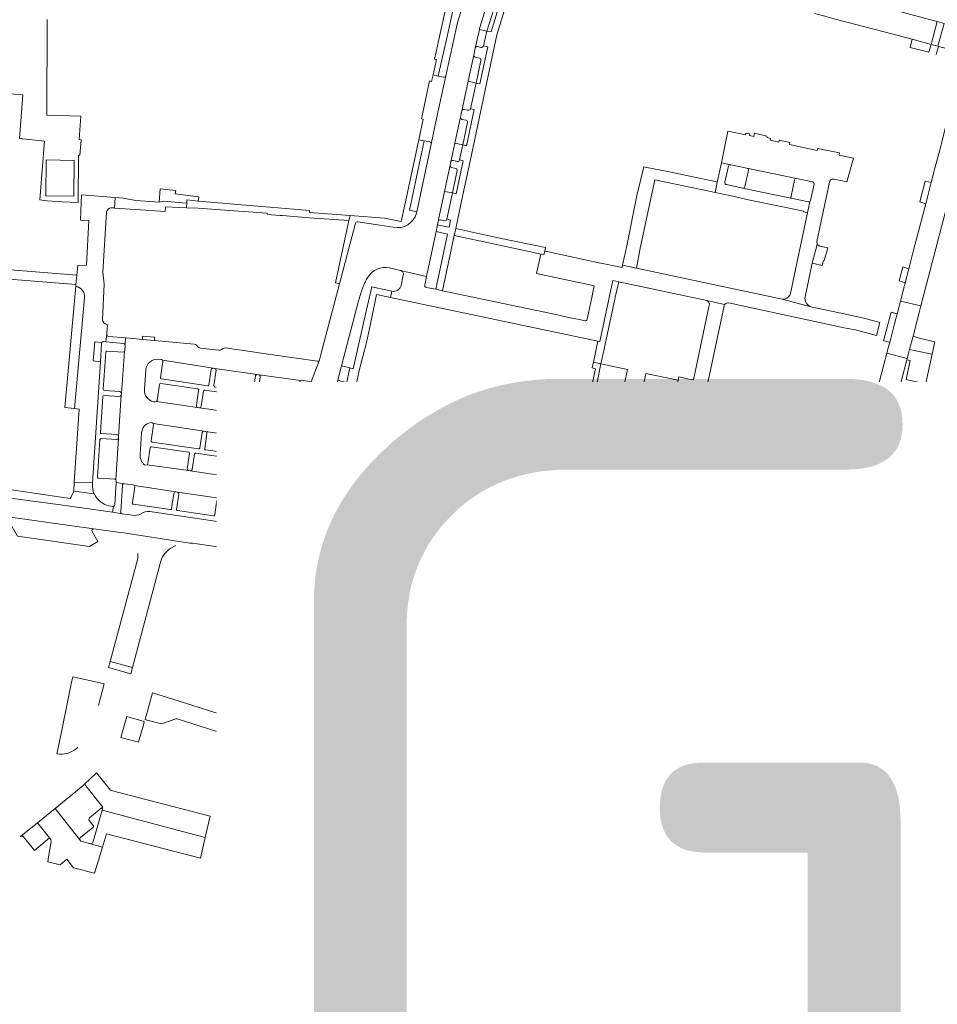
# Model space of a CAD drawing. Header units: metres. Extents: x 166325 to 190320, y 381923 to 404576.
# Tile 758 of 1056: x 175548 to 175789, y 396398 to 396657. Entities that reach past the tile are written whole.
import ezdxf

# ---------------------------------------------------------------- set-up
doc = ezdxf.new("R2010")
doc.units = ezdxf.units.M
for name, color, linetype, lineweight in [('B-WE-VH-VERHARDING_BETONSTRAATSTEEN-GV', 8, 'Continuous', 18), ('B-WE-VH-VERHARDING_STRAATBAKSTEEN-GV', 8, 'Continuous', 18), ('X-XX-AL-TEKENBLAD-T50', 4, 'Continuous', 50)]:
    doc.layers.add(name, color=color, linetype=linetype, lineweight=lineweight)
doc.styles.add('NLCS-ISO-M500-T50', font='NLCS-ISO.ttf', dxfattribs={"height": 2.5})

msp = doc.modelspace()

# ---------------------------------------------------------------- linework, layer by layer
at = {"layer": 'B-WE-VH-VERHARDING_BETONSTRAATSTEEN-GV', "flags": 128}
for points in [[(175542.429, 396663.938), (175542.958, 396656.858), (175542.046, 396640.64), (175538.797, 396640.891), (175534.492, 396641.223), (175534.156, 396638.327), (175534.247, 396638.375), (175549.162, 396637.218), (175548.283, 396625.767), (175554.896, 396625.112), (175553.617, 396609.63), (175555.57, 396609.383), (175559.524, 396609.159), (175563.733, 396608.924), (175563.793, 396621.396), (175564.196, 396621.364), (175564.516, 396625.425), (175564.019, 396625.47), (175564.437, 396631.672), (175555.511, 396631.935), (175555.607, 396657.024)], [(175757.202, 396658.601), (175759.879, 396657.9), (175762.998, 396657.077), (175775.509, 396653.779), (175782.865, 396651.845), (175787.798, 396650.513), (175789.398, 396656.509), (175786.11, 396657.363), (175778.857, 396659.302), (175764.399, 396663.115), (175762.348, 396663.73)], [(175567.454, 396534.975), (175567.472, 396535.249), (175562.71, 396535.477), (175562.552, 396533.13), (175567.941, 396532.369)], [(175569.035, 396476.747), (175570.574, 396482.498), (175570.305, 396482.565), (175562.292, 396484.282), (175561.893, 396482.425), (175561.369, 396479.868), (175559.041, 396468.512), (175558.135, 396464.094)], [(175563.228, 396465.39), (175563.658, 396465.778)]]:
    msp.add_lwpolyline(points, dxfattribs=at)
for points in [[(175787.798, 396650.513), (175789.624, 396650.014), (175791.254, 396656.026), (175789.398, 396656.509)], [(175562.569, 396610.598), (175555.183, 396610.69), (175555.3, 396620.126), (175562.687, 396620.034)], [(175569.861, 396571.993), (175569.872, 396572.067), (175569.894, 396572.137), (175568.139, 396572.317), (175567.687, 396567.311), (175569.544, 396567.122)], [(175638.557, 396456.975), (175636.693, 396461.034), (175636.242, 396460.714), (175633.426, 396459.695), (175632.746, 396456.134), (175637.115, 396454.58)], [(175781.396, 396407.18), (175781.966, 396410.759), (175779.022, 396411.263), (175778.895, 396409.166), (175778.462, 396407.679)]]:
    msp.add_lwpolyline(points, close=True, dxfattribs=at)
at = {"layer": 'B-WE-VH-VERHARDING_BETONSTRAATSTEEN-GV'}
for points in [[(175567.941, 396532.369, -0.1224366), (175567.454, 396534.975)], [(175558.135, 396464.094, 0.2223101), (175563.228, 396465.39)]]:
    msp.add_lwpolyline(points, format="xyb", dxfattribs=at)
at = {"layer": 'B-WE-VH-VERHARDING_STRAATBAKSTEEN-GV', "flags": 128}
for points in [[(175675.478, 396683.101), (175669.603, 396676.817), (175669.471, 396676.096), (175663.365, 396656.282), (175662.21, 396651.004), (175660.287, 396642.222), (175657.902, 396631.004), (175656.48, 396624.318), (175652.716, 396606.532), (175652.636, 396606.157)], [(175645.417, 396591.769), (175648.404, 396591.117), (175655.246, 396589.533), (175657.748, 396601.298), (175658.122, 396603.074), (175658.319, 396604.018), (175660.004, 396611.884), (175661.446, 396618.745), (175661.648, 396619.643), (175662.675, 396624.511), (175664.068, 396631.004), (175664.147, 396631.374), (175664.488, 396633.04), (175666.214, 396640.833), (175667.673, 396647.687), (175668.061, 396649.559), (175669.142, 396654.456), (175669.187, 396654.66), (175674.473, 396671.84), (175675.063, 396673.358), (175676.323, 396675.075)], [(175675.772, 396665.372), (175672.199, 396653.801), (175671.095, 396654.025), (175670.227, 396650.093), (175671.323, 396649.841), (175669.238, 396640.139), (175668.268, 396640.349), (175666.78, 396633.607), (175667.754, 396633.394), (175665.716, 396623.839), (175664.746, 396624.07), (175663.916, 396620.156), (175664.881, 396619.937), (175663.048, 396611.26), (175662.048, 396611.46), (175660.602, 396604.554), (175661.564, 396604.352), (175661.171, 396602.435), (175658.122, 396603.074), (175657.748, 396601.298), (175660.784, 396600.638), (175657.649, 396586.138), (175659.412, 396585.767), (175662.541, 396600.256), (175662.947, 396602.139), (175663.387, 396604.24), (175664.1, 396607.599), (175664.812, 396610.959), (175666.676, 396619.783), (175673.734, 396653.044), (175680.15, 396673.809)], [(175674.473, 396671.84), (175669.187, 396654.66), (175669.142, 396654.456), (175671.095, 396654.025), (175674.762, 396665.628)], [(175669.142, 396654.456), (175668.061, 396649.559)], [(175670.227, 396650.093), (175671.095, 396654.025), (175669.142, 396654.456)], [(175668.656, 396649.911), (175669.614, 396649.71)], [(175807.242, 396643.531), (175807.783, 396645.403), (175796.938, 396648.11), (175789.712, 396649.994), (175789.14, 396647.89)], [(175667.673, 396647.687), (175666.214, 396640.833), (175668.268, 396640.349), (175669.54, 396646.287)], [(175669.144, 396646.889), (175668.041, 396647.126)], [(175659.727, 396641.881), (175658.296, 396642.199), (175656.957, 396642.497), (175656.576, 396640.775), (175656.062, 396640.891), (175653.936, 396630.976), (175654.362, 396630.881), (175653.196, 396625.453), (175654.634, 396625.177), (175656.112, 396624.872)], [(175656.48, 396624.318), (175657.902, 396631.004), (175660.287, 396642.222)], [(175668.268, 396640.349), (175666.214, 396640.833), (175664.488, 396633.04)], [(175666.78, 396633.607), (175668.268, 396640.349)], [(175665.62, 396630.562), (175664.529, 396630.801), (175664.22, 396631.004), (175664.147, 396631.374), (175664.068, 396631.004), (175662.675, 396624.511), (175664.746, 396624.07), (175665.998, 396629.96)], [(175665.083, 396633.425), (175665.979, 396633.233), (175666.184, 396633.189)], [(175762.301, 396615.099), (175765.671, 396614.427), (175767.43, 396620.593), (175763.639, 396621.396), (175763.761, 396621.97), (175758.041, 396623.182), (175757.921, 396622.62), (175750.604, 396624.171), (175750.723, 396624.733), (175747.936, 396625.324), (175747.831, 396624.83), (175745.529, 396625.318), (175745.634, 396625.812), (175744.734, 396626.003), (175744.66, 396626.399), (175741.449, 396627.139), (175741.252, 396626.284), (175740.058, 396626.559), (175740.156, 396626.983), (175739.123, 396627.203), (175739.026, 396626.727), (175734.396, 396627.67), (175732.714, 396619.412), (175735.153, 396618.898), (175739.415, 396617.999), (175752.491, 396615.244), (175756.67, 396614.365)], [(175652.636, 396606.157), (175652.716, 396606.532), (175650.735, 396606.977), (175654.634, 396625.177), (175653.196, 396625.453), (175649.516, 396608.321), (175648.576, 396603.925), (175644.179, 396604.863)], [(175664.746, 396624.07), (175662.675, 396624.511), (175661.648, 396619.643)], [(175663.916, 396620.156), (175664.746, 396624.07)], [(175661.446, 396618.745), (175660.004, 396611.884), (175662.048, 396611.46), (175663.299, 396617.335)], [(175662.226, 396620.022), (175663.323, 396619.773)], [(175735.153, 396618.898), (175732.714, 396619.412), (175731.612, 396614.276), (175731.115, 396611.566), (175734.89, 396610.771), (175740.162, 396609.6), (175748.836, 396607.775), (175754.315, 396606.637), (175754.283, 396606.483), (175755.344, 396606.273), (175755.925, 396609.16), (175755.579, 396609.094), (175751.383, 396609.983), (175738.299, 396612.747)], [(175733.641, 396614.256), (175734.568, 396618.514)], [(175662.923, 396617.923), (175661.833, 396618.157)], [(175739.805, 396617.394), (175738.895, 396613.16)], [(175752.491, 396615.244), (175739.415, 396617.999)], [(175738.299, 396612.747), (175734.055, 396613.651)], [(175751.008, 396610.584), (175751.896, 396614.85)], [(175757.056, 396613.767), (175756.158, 396609.503), (175755.925, 396609.16), (175755.344, 396606.273), (175751.564, 396588.417), (175751.561, 396588.404)], [(175754.703, 396584.184), (175756.553, 396592.991), (175757.904, 396597.936), (175757.764, 396598.682), (175761.122, 396614.335)], [(175572.363, 396607.57), (175573.296, 396607.581), (175573.433, 396610.26), (175564.622, 396610.992), (175564.546, 396608.879), (175564.292, 396604.341), (175566.522, 396604.189), (175565.864, 396592.47), (175563.64, 396592.423), (175563.617, 396592.419), (175563.372, 396589.819), (175563.147, 396587.374), (175563.111, 396586.983)], [(175662.048, 396611.46), (175660.004, 396611.884), (175658.319, 396604.018)], [(175660.602, 396604.554), (175662.048, 396611.46)], [(175738.299, 396612.747), (175751.383, 396609.983)], [(175570.069, 396578.249), (175570.571, 396587.461), (175570.219, 396590.65), (175571.201, 396606.429)], [(175644.179, 396604.863), (175635.153, 396605.552), (175634.864, 396604.249), (175631.317, 396587.827), (175632.371, 396587.548), (175636.614, 396603.493)], [(175636.614, 396603.493), (175632.371, 396587.548), (175629.906, 396578.284), (175627.506, 396568.997), (175627.147, 396567.61), (175627.001, 396567.345), (175624.9, 396561.817), (175622.262, 396550.915), (175620.903, 396545.387), (175618.321, 396534.523), (175616.127, 396528.64), (175622.703, 396527.394), (175622.968, 396528.737), (175623.497, 396530.564), (175631.925, 396562.29), (175632.917, 396566), (175637.395, 396583.08)], [(175646.505, 396602.453), (175637.206, 396603.857)], [(175658.916, 396604.406), (175660.028, 396604.165)], [(175748.677, 396583.584), (175710.41, 396591.727), (175706.763, 396592.499), (175706.623, 396591.847), (175700.638, 396593.13), (175697.334, 396593.838), (175692.861, 396594.797), (175686.477, 396596.165), (175686.304, 396596.202), (175686.094, 396595.206), (175685.239, 396595.386), (175684.745, 396593.048), (175684.155, 396590.253), (175694.835, 396587.997), (175697.365, 396587.463), (175699.32, 396587.05), (175698.77, 396584.444), (175697.796, 396579.834), (175697.463, 396578.255)], [(175654.76, 396587.246), (175655.246, 396589.533), (175648.404, 396591.117)], [(175649.132, 396589.892), (175648.557, 396587.169)], [(175637.395, 396583.08), (175638.264, 396585.91), (175638.583, 396586.838), (175638.767, 396587.273), (175638.965, 396587.742)], [(175646.16, 396585.663), (175645.815, 396584.019), (175700.267, 396572.521), (175700.819, 396572.42), (175704.16, 396588.462), (175705.77, 396588.1), (175728.867, 396583.189), (175733.564, 396582.124), (175733.605, 396582.189), (175733.628, 396582.22), (175733.652, 396582.25)], [(175751.561, 396588.404), (175750.851, 396585.06)], [(175563.111, 396586.983), (175560.181, 396555.108), (175562.75, 396554.798)], [(175696.869, 396577.865), (175695.442, 396578.168), (175692.67, 396578.756), (175691.378, 396579.03), (175689.623, 396579.41), (175659.412, 396585.767), (175657.649, 396586.138), (175655.156, 396586.656)], [(175565.42, 396583.923), (175562.75, 396554.798), (175563.997, 396554.648), (175563.307, 396544.372), (175562.71, 396535.477), (175567.472, 396535.249), (175569.544, 396567.122), (175567.687, 396567.311), (175568.139, 396572.317), (175569.894, 396572.137)], [(175562.75, 396554.798), (175565.42, 396583.923)], [(175698.803, 396565.466), (175699.601, 396565.269), (175697.381, 396554.661), (175703.271, 396553.411), (175708.147, 396552.376), (175715.981, 396550.729), (175720.866, 396549.698), (175726.347, 396548.541), (175729.067, 396561.254), (175733.447, 396581.799), (175733.564, 396582.124), (175728.867, 396583.189)], [(175734.62, 396582.579), (175764.949, 396576.003), (175765.931, 396575.822), (175767.909, 396575.517), (175773.477, 396574.024), (175774.368, 396577.438), (175770.115, 396578.539), (175762.044, 396580.328), (175756.538, 396581.492), (175756.257, 396581.567), (175748.677, 396583.584)], [(175749.441, 396583.614), (175748.677, 396583.584), (175756.257, 396581.567)], [(175729.511, 396581.854), (175729.453, 396581.577), (175725.402, 396562.316), (175724.279, 396562.558), (175721.55, 396563.142), (175721.355, 396562.263), (175720.309, 396557.357), (175711.901, 396559.149), (175707.022, 396560.189), (175700.036, 396561.678), (175701.076, 396566.555), (175699.119, 396566.968), (175699.063, 396566.699), (175698.803, 396565.466)], [(175570.971, 396572.356), (175571.232, 396574.338), (175571.264, 396574.711), (175571.413, 396576.627), (175571.316, 396576.638), (175571.337, 396576.931)], [(175571.229, 396574.252), (175571.232, 396574.338), (175570.971, 396572.356), (175575.617, 396571.934)], [(175570.35, 396572.412), (175570.971, 396572.356)], [(175576.144, 396573.386), (175571.692, 396573.78)], [(175594.231, 396571.753), (175583.75, 396572.714), (175580.582, 396572.994), (175577.224, 396573.291), (175576.144, 396573.386), (175576.067, 396571.53), (175576.061, 396571.395), (175575.985, 396570.096), (175575.868, 396569.771), (175575.059, 396558.778), (175575.02, 396558.358), (175574.3, 396547.476), (175574.276, 396547.06), (175573.642, 396536.1), (175573.737, 396535.762), (175573.711, 396535.357), (175575.873, 396535.063), (175578.211, 396534.745), (175578.516, 396534.566), (175589.408, 396532.89), (175589.789, 396532.848), (175600.699, 396531.217), (175601.146, 396531.141), (175611.993, 396529.651), (175612.329, 396529.716), (175615.687, 396529.224)], [(175576.067, 396571.53), (175576.144, 396573.386)], [(175570.957, 396569.639), (175570.307, 396559.841)], [(175575.868, 396569.771), (175575.545, 396569.649), (175571.272, 396569.916)], [(175575.059, 396558.778), (175575.868, 396569.771)], [(175595.145, 396571.047), (175594.785, 396571.461)], [(175600.662, 396570.114), (175600.598, 396570.122), (175595.838, 396570.717), (175595.701, 396570.731)], [(175601.774, 396570.566), (175601.407, 396570.291)], [(175626.557, 396567.214), (175614.864, 396568.908), (175602.364, 396570.719)], [(175584.711, 396567.747), (175585.568, 396567.668), (175585.85, 396567.488), (175599.194, 396565.431), (175599.647, 396565.354), (175610.789, 396563.733), (175611.242, 396563.656), (175622.089, 396562.167), (175622.423, 396562.254), (175624.9, 396561.817), (175627.001, 396567.345)], [(175599.194, 396565.431), (175585.85, 396567.488), (175585.947, 396567.168), (175585.307, 396562.913)], [(175581.134, 396559.796), (175581.477, 396564.974)], [(175598.086, 396561.079), (175598.675, 396565.063)], [(175599.969, 396564.866), (175599.38, 396560.881)], [(175610.789, 396563.733), (175599.647, 396565.354)], [(175595.132, 396559.952), (175585.408, 396561.394)], [(175585.579, 396562.582), (175597.75, 396560.791)], [(175609.688, 396559.38), (175610.277, 396563.364)], [(175611.571, 396563.167), (175610.982, 396559.182)], [(175621.915, 396561.869), (175622.089, 396562.167), (175611.242, 396563.656)], [(175621.316, 396557.613), (175621.915, 396561.869)], [(175570.607, 396559.519), (175574.65, 396559.248)], [(175585.053, 396561.145), (175584.437, 396556.922), (175584.263, 396556.623), (175595.105, 396555.105)], [(175594.779, 396555.594), (175595.368, 396559.579)], [(175596.662, 396559.381), (175596.073, 396555.397)], [(175606.735, 396558.22), (175596.998, 396559.669)], [(175599.644, 396560.508), (175609.352, 396559.092)], [(175611.25, 396558.82), (175620.978, 396557.376)], [(175570.186, 396557.939), (175569.567, 396548.543)], [(175574.556, 396557.935), (175570.505, 396558.228)], [(175574.3, 396547.476), (175575.02, 396558.358)], [(175607.184, 396553.303), (175606.729, 396553.381), (175595.554, 396555.029), (175595.105, 396555.105), (175584.263, 396556.623), (175583.925, 396556.547), (175583.521, 396556.608)], [(175606.409, 396553.868), (175606.998, 396557.853)], [(175608.292, 396557.655), (175607.703, 396553.671)], [(175620.82, 396556.14), (175608.628, 396557.943)], [(175595.554, 396555.029), (175606.729, 396553.381)], [(175607.184, 396553.303), (175620.498, 396551.279), (175620.412, 396551.625), (175621.057, 396555.794)], [(175582.747, 396551.144), (175583.142, 396551.068), (175583.45, 396550.888), (175596.788, 396548.846), (175597.203, 396548.774), (175608.387, 396547.154), (175608.866, 396547.073), (175619.244, 396545.576), (175619.58, 396545.668), (175620.903, 396545.387), (175622.262, 396550.915), (175620.805, 396551.098), (175620.498, 396551.279), (175607.184, 396553.303)], [(175596.788, 396548.846), (175583.45, 396550.888), (175583.536, 396550.542), (175582.91, 396546.344)], [(175595.68, 396544.494), (175596.269, 396548.478)], [(175608.387, 396547.154), (175597.203, 396548.774)], [(175569.442, 396546.654), (175568.802, 396536.822)], [(175569.08, 396536.506), (175573.321, 396536.242), (175573.642, 396536.1), (175574.276, 396547.06)], [(175573.808, 396546.654), (175569.751, 396546.926)], [(175569.781, 396548.275), (175573.899, 396547.95)], [(175580.027, 396542.791), (175580.394, 396548.394)], [(175583.138, 396545.998), (175595.344, 396544.206)], [(175597.562, 396548.277), (175596.974, 396544.296)], [(175607.306, 396542.798), (175607.895, 396546.782)], [(175609.189, 396546.585), (175608.6, 396542.6)], [(175619.074, 396545.272), (175619.244, 396545.576), (175608.866, 396547.073)], [(175582.636, 396544.533), (175582.024, 396540.33), (175581.859, 396540.027), (175592.699, 396538.502)], [(175592.699, 396543.363), (175582.977, 396544.787)], [(175597.24, 396543.914), (175606.97, 396542.51)], [(175618.467, 396541.087), (175619.074, 396545.272)], [(175592.373, 396538.991), (175592.962, 396542.976)], [(175594.256, 396542.778), (175593.667, 396538.794)], [(175604.287, 396541.655), (175594.592, 396543.066)], [(175603.976, 396537.284), (175604.565, 396541.269)], [(175605.859, 396541.071), (175605.27, 396537.087)], [(175615.897, 396539.935), (175606.195, 396541.359)], [(175608.824, 396542.202), (175618.137, 396540.833)], [(175616.127, 396528.64), (175618.321, 396534.523), (175615.918, 396534.856), (175615.604, 396535.016), (175604.751, 396536.719), (175604.297, 396536.796), (175593.148, 396538.426), (175592.699, 396538.502), (175581.859, 396540.027), (175581.522, 396539.951), (175581.113, 396540.02)], [(175593.148, 396538.426), (175604.297, 396536.796)], [(175604.751, 396536.719), (175615.604, 396535.016), (175615.521, 396535.358), (175616.158, 396539.595)], [(175577.939, 396526.756), (175575.269, 396527.162), (175572.748, 396527.567), (175559.667, 396529.431), (175514.57, 396535.452)], [(175514.57, 396535.452), (175559.667, 396529.431), (175572.748, 396527.567), (175572.988, 396529.104), (175571.777, 396529.281)], [(175567.941, 396532.369), (175562.552, 396533.13), (175561.843, 396531.614), (175561.653, 396531.208), (175540.273, 396534.301), (175535.445, 396534.957), (175532.139, 396535.407)], [(175575.873, 396535.063), (175573.711, 396535.357), (175573.344, 396529.6)], [(175574.886, 396527.714), (175575.354, 396534.621)], [(175589.408, 396532.89), (175578.516, 396534.566), (175578.599, 396534.222), (175577.995, 396530.022)], [(175588.248, 396528.502), (175588.847, 396532.519)], [(175590.169, 396532.312), (175589.545, 396528.301)], [(175600.699, 396531.217), (175589.789, 396532.848)], [(175599.591, 396526.865), (175600.18, 396530.849)], [(175601.474, 396530.652), (175600.885, 396526.667)], [(175611.825, 396529.354), (175611.993, 396529.651), (175601.146, 396531.141)], [(175572.988, 396529.104), (175572.748, 396527.567), (175575.269, 396527.162)], [(175578.225, 396529.687), (175587.908, 396528.253)], [(175609.152, 396523.829), (175582.563, 396527.748)], [(175589.806, 396527.969), (175599.255, 396526.577)], [(175611.204, 396525.14), (175611.825, 396529.354)], [(175622.703, 396527.394), (175616.127, 396528.64)], [(175544.74, 396526.457), (175561.477, 396524.06), (175567.801, 396523.23), (175572.953, 396522.52), (175573.498, 396522.445), (175574.166, 396522.353), (175575.676, 396522.121), (175593.099, 396519.465), (175593.772, 396519.386), (175602.156, 396518.161), (175608.079, 396517.295), (175634.282, 396513.02), (175634.665, 396512.962), (175635.447, 396517.799), (175628.59, 396518.907)], [(175567.801, 396523.23), (175561.477, 396524.06), (175544.74, 396526.457), (175545.635, 396524.914), (175547.776, 396521.228), (175566.707, 396518.565), (175568.906, 396519.9), (175567.401, 396522.486)], [(175601.118, 396526.321), (175610.827, 396524.888)], [(175793.02, 396521.048), (175782.054, 396523.551), (175780.095, 396523.977), (175778.367, 396524.388), (175777.402, 396519.989), (175779.344, 396519.549), (175821.689, 396509.948)], [(175592.811, 396519.482), (175593.099, 396519.465), (175575.676, 396522.121), (175574.166, 396522.353), (175574.222, 396522.342)], [(175587.923, 396518.061), (175589.359, 396518.851)], [(175579.366, 396516.737), (175579.375, 396515.39), (175572.131, 396488.319), (175577.979, 396486.759), (175585.27, 396514.091)], [(175638.249, 396472.7), (175639.772, 396478.69), (175646.895, 396506.707), (175647.105, 396507.725), (175642.681, 396508.535), (175642.571, 396507.998), (175633.117, 396470.827), (175633.516, 396469.599), (175633.666, 396469.136)], [(175759.48, 396483.099), (175761.227, 396489.819), (175763.281, 396497.705), (175763.466, 396498.416), (175758.169, 396499.961), (175758.166, 396499.165), (175758.123, 396499.031)], [(175718.988, 396495.176), (175714.833, 396496.167), (175715.154, 396494.956), (175714.19, 396490.236), (175712.473, 396482.373), (175711.538, 396478.191), (175709.198, 396467.989), (175712.824, 396467.201), (175714.238, 396473.835), (175714.309, 396474.169), (175713.894, 396474.261), (175715.707, 396482.407), (175717.694, 396492.871)], [(175717.694, 396492.871), (175717.998, 396494.471)], [(175748.795, 396493.539), (175747.355, 396493.858), (175746.04, 396494.15), (175744.942, 396489.38), (175746.181, 396489.104), (175748.468, 396488.593), (175748.853, 396488.507)], [(175754.395, 396463.531), (175755.757, 396468.776), (175756.023, 396469.8), (175756.224, 396470.575), (175759.48, 396483.099)], [(175608.558, 396470.866), (175608.911, 396471.985), (175605.663, 396473.008), (175591.647, 396477.426), (175583.236, 396480.076), (175581.357, 396473.067), (175581.877, 396472.904), (175585.612, 396471.938), (175589.336, 396473.289), (175589.7, 396473.252), (175602.057, 396469.299)], [(175639.546, 396470.131), (175638.389, 396471.943)], [(175633.669, 396468.364), (175633.213, 396466.929), (175631.088, 396465.012), (175618.819, 396468.892), (175617.934, 396469.172), (175616.183, 396469.726), (175615.508, 396467.625), (175609.015, 396469.687)], [(175633.426, 396459.695), (175636.242, 396460.714), (175636.693, 396461.034), (175636.818, 396461.25), (175639.546, 396470.131)], [(175603.492, 396466.197), (175603.335, 396465.615), (175610.469, 396463.34), (175612.413, 396462.719), (175615.227, 396461.822), (175615.508, 396462.658)], [(175618.639, 396464.077), (175632.655, 396459.669)], [(175572.366, 396454.461), (175572.188, 396454.516), (175568.494, 396459.107), (175566.868, 396457.45), (175565.387, 396456.061), (175570.171, 396450.08), (175569.791, 396449.771)], [(175565.387, 396456.061), (175565.002, 396455.701), (175561.507, 396452.837), (175557.662, 396449.704), (175564.188, 396441.428)], [(175566.699, 396447.256), (175569.791, 396449.771), (175570.171, 396450.08), (175565.387, 396456.061)], [(175753.993, 396455.491), (175748.601, 396454.51), (175748.623, 396454.31), (175748.756, 396453.309)], [(175748.601, 396454.51), (175753.993, 396455.491)], [(175570.086, 396449.525), (175570.013, 396449.268), (175597.097, 396442.116), (175598.435, 396447.643), (175572.366, 396454.461)], [(175557.662, 396449.704), (175553.005, 396445.888), (175556.168, 396441.955), (175556.497, 396441.546), (175556.636, 396441.041), (175555.958, 396437.035), (175555.727, 396435.671), (175559.008, 396434.889), (175560.711, 396436.409), (175562.47, 396434.063), (175568.034, 396432.737), (175570.078, 396439.535), (175566.933, 396440.424), (175564.744, 396441.043)], [(175564.188, 396441.428), (175557.662, 396449.704)], [(175597.097, 396442.116), (175570.013, 396449.268), (175567.583, 396440.769)], [(175556.168, 396441.955), (175553.005, 396445.888), (175548.576, 396442.331)], [(175567.652, 396445.259), (175566.609, 396446.543)], [(175751.897, 396445.542), (175754.887, 396439.893), (175754.974, 396439.716), (175764.524, 396422.125)], [(175564.339, 396442.088), (175567.606, 396444.719)], [(175566.933, 396440.424), (175570.078, 396439.535), (175571.139, 396443.063), (175595.844, 396436.682), (175597.097, 396442.116)], [(175549.355, 396442.275), (175552.237, 396438.664), (175556.168, 396441.955)], [(175760.417, 396422.927), (175762.221, 396423.039), (175763.47, 396422.919), (175764.524, 396422.125), (175754.974, 396439.716)], [(175755.407, 396434.646), (175755.152, 396433.89), (175754.73, 396433.135), (175754.25, 396432.416)], [(175752.376, 396430.408), (175751.69, 396429.879), (175750.965, 396429.405), (175745.939, 396426.319), (175742.5, 396424.231)], [(175739.601, 396423.21), (175738.403, 396423.332), (175737.429, 396416.26), (175745.186, 396413.388), (175753.052, 396410.476), (175753.978, 396413.067), (175757.142, 396420.602)], [(175757.142, 396420.602), (175753.978, 396413.067), (175757.391, 396411.816), (175758.16, 396411.534), (175758.655, 396411.353), (175761.252, 396418.446)], [(175761.252, 396418.446), (175757.476, 396419.838)], [(175767.332, 396417.548), (175768.143, 396415.296), (175773.374, 396416.476)], [(175773.654, 396415.234), (175773.374, 396416.476), (175768.143, 396415.296), (175768.428, 396414.139)], [(175768.786, 396411.076), (175768.803, 396409.637), (175768.735, 396408.2), (175768.637, 396407.195), (175768.517, 396406.332), (175768.498, 396406.195), (175768.284, 396405.039), (175768.015, 396403.895), (175767.767, 396403.046), (175773.07, 396401.265)]]:
    msp.add_lwpolyline(points, dxfattribs=at)
for points in [[(175658.178, 396650.49), (175657.331, 396646.617), (175657.847, 396646.526), (175656.957, 396642.497), (175658.296, 396642.199), (175660.083, 396649.984), (175660.308, 396651.004), (175664.178, 396668.561), (175667.14, 396677.941), (175665.343, 396678.717), (175665.177, 396678.203), (175664.984, 396677.606), (175662.624, 396670.143), (175662.199, 396668.869), (175658.291, 396651.004)], [(175787.173, 396648.428), (175787.798, 396650.513), (175782.865, 396651.845), (175782.303, 396649.719)], [(175783.223, 396596.432), (175783.044, 396595.745), (175781.952, 396591.541), (175781.002, 396587.884), (175779.74, 396583.023), (175785.132, 396581.759), (175799.401, 396636.381), (175798.809, 396636.537), (175794.639, 396637.63), (175793.984, 396637.801), (175792.012, 396630.279), (175791.425, 396628.017), (175791.259, 396627.38), (175790.501, 396624.463), (175790.326, 396623.786), (175788.812, 396617.958), (175788.636, 396617.28), (175787.831, 396614.179), (175786.391, 396608.634)], [(175718.219, 396617.153), (175717.212, 396617.357), (175712.702, 396618.271), (175712.314, 396618.349), (175710.507, 396610.765), (175707.85, 396597.573), (175706.763, 396592.499), (175710.41, 396591.727), (175711.381, 396596.92), (175715.192, 396614.921), (175720.692, 396613.763), (175729.469, 396611.913), (175731.115, 396611.566), (175731.612, 396614.276), (175731.057, 396614.441)], [(175787.831, 396614.179), (175786.282, 396614.596), (175784.859, 396609.133), (175786.391, 396608.634)], [(175589.224, 396611.267), (175589.338, 396612.139), (175585.221, 396612.522), (175584.981, 396609.004), (175586.099, 396609.289), (175592.232, 396608.818), (175592.298, 396609.658), (175595.243, 396609.282), (175595.397, 396610.459)], [(175592.232, 396608.818), (175586.099, 396609.289), (175584.981, 396609.004), (175578.846, 396609.47), (175575.57, 396610.082), (175573.433, 396610.26), (175573.296, 396607.581), (175573.264, 396607.462), (175578.77, 396607.095), (175586.616, 396606.573), (175586.663, 396607.791), (175592.169, 396607.58)], [(175592.169, 396607.58), (175595.248, 396607.462), (175602.272, 396606.959), (175613.39, 396606.162), (175613.363, 396605.876), (175614.54, 396605.756), (175616.746, 396605.575), (175617.273, 396605.531), (175624.409, 396604.939), (175634.864, 396604.249), (175635.153, 396605.552), (175624.461, 396606.368), (175624.526, 396606.883), (175595.243, 396609.282), (175592.298, 396609.658), (175592.232, 396608.818)], [(175676.637, 396599.182), (175669.219, 396600.746), (175662.947, 396602.139), (175662.541, 396600.256), (175683.415, 396595.777), (175685.239, 396595.386), (175686.094, 396595.206), (175686.304, 396596.202), (175686.481, 396597.045), (175686.494, 396597.107), (175685.545, 396597.313), (175683.985, 396597.633)], [(175760.714, 396597.048), (175758.539, 396597.503), (175757.904, 396597.936), (175756.553, 396592.991), (175759.229, 396592.436), (175759.535, 396593.68), (175759.755, 396593.687)], [(175480.381, 396597.314), (175480.185, 396594.175), (175481.676, 396593.989), (175499.6, 396591.75), (175499.682, 396592.592), (175526.062, 396590.423), (175540.604, 396589.227), (175544.546, 396588.903), (175563.147, 396587.374), (175563.372, 396589.819), (175550.307, 396590.873), (175540.325, 396591.677), (175538.296, 396591.841), (175538.302, 396592.275), (175533.451, 396592.541), (175528.93, 396592.8), (175528.939, 396592.959), (175514.386, 396594.248), (175514.373, 396594.112), (175495.843, 396595.781), (175480.716, 396597.398), (175480.709, 396597.29)], [(175781.952, 396591.541), (175780.413, 396592.073), (175779.437, 396588.329), (175781.002, 396587.884)], [(175703.403, 396577.46), (175704.259, 396581.495), (175704.702, 396583.58), (175704.814, 396584.109), (175705.77, 396588.1), (175704.16, 396588.462), (175700.819, 396572.42), (175700.267, 396572.521), (175699.119, 396566.968), (175701.076, 396566.555), (175701.988, 396570.794), (175702.1, 396571.322), (175702.547, 396573.425)], [(175637.529, 396564.804), (175639.507, 396572.16), (175640.802, 396578.335), (175642.098, 396584.804), (175645.815, 396584.019), (175646.16, 396585.663), (175640.831, 396586.818), (175639.173, 396579.589), (175635.99, 396565.264), (175635.12, 396565.472), (175634.096, 396560.91), (175633.562, 396558.53), (175633.965, 396557.978), (175628.489, 396533.938), (175626.085, 396523.37), (175627.825, 396522.998), (175628.46, 396526.271), (175636.422, 396561.147), (175636.733, 396561.08)], [(175784.681, 396580.017), (175785.132, 396581.759), (175779.74, 396583.023), (175779.312, 396581.375), (175778.871, 396579.678), (175778.195, 396577.075), (175777.109, 396572.894), (175776.933, 396572.215), (175776.624, 396571.024), (175776.198, 396569.385), (175781.557, 396567.956), (175781.988, 396569.621), (175782.163, 396570.295), (175783.081, 396573.839)], [(175778.195, 396577.075), (175778.871, 396579.678), (175777.291, 396580.091), (175775.339, 396572.601), (175776.933, 396572.215), (175777.109, 396572.894)], [(175583.776, 396573.563), (175580.64, 396573.83), (175580.582, 396572.994), (175583.75, 396572.714)], [(175788.792, 396572.374), (175784.659, 396573.309), (175783.081, 396573.839), (175782.163, 396570.295), (175783.761, 396569.963), (175788.069, 396569.07)], [(175773.554, 396537.052), (175776.057, 396546.717), (175777.528, 396552.397), (175781.469, 396567.614), (175781.557, 396567.956), (175776.198, 396569.385), (175772.889, 396556.642), (175771.123, 396549.843), (175767.522, 396535.977), (175765.991, 396530.083), (175762.206, 396515.506), (175760.219, 396507.856), (175758.169, 396499.961), (175763.466, 396498.416), (175765.63, 396506.723), (175767.272, 396513.028), (175767.466, 396513.771), (175767.93, 396515.552), (175768.261, 396516.89), (175768.321, 396517.123), (175771.911, 396530.988), (175772.038, 396531.464), (175772.517, 396533.167)], [(175788.069, 396569.07), (175783.761, 396569.963), (175782.163, 396570.295), (175781.988, 396569.621), (175781.557, 396567.956), (175781.469, 396567.614), (175782.317, 396567.429), (175781.223, 396562.429), (175786.371, 396561.304), (175786.409, 396561.478)], [(175635.12, 396565.472), (175632.917, 396566), (175631.925, 396562.29), (175633.516, 396561.849), (175634.096, 396560.91)], [(175708.026, 396565.089), (175701.076, 396566.555), (175700.036, 396561.678), (175707.022, 396560.189)], [(175721.355, 396562.263), (175712.905, 396564.044), (175711.901, 396559.149), (175720.309, 396557.357)], [(175772.889, 396556.642), (175771.272, 396556.993), (175769.544, 396550.364), (175771.123, 396549.843)], [(175785.127, 396555.616), (175780.598, 396556.694), (175780.13, 396556.805), (175779.01, 396552.101), (175779.301, 396552.043), (175784.105, 396550.943)], [(175703.271, 396553.411), (175697.381, 396554.661), (175696.357, 396549.768), (175702.234, 396548.527)], [(175715.981, 396550.729), (175708.147, 396552.376), (175707.121, 396547.488), (175714.952, 396545.836)], [(175784.105, 396550.943), (175779.301, 396552.043), (175779.01, 396552.101), (175777.528, 396552.397), (175776.057, 396546.717), (175777.617, 396546.321), (175778.096, 396546.199), (175782.786, 396544.912)], [(175726.347, 396548.541), (175720.866, 396549.698), (175719.837, 396544.809), (175725.301, 396543.653)], [(175782.786, 396544.912), (175778.096, 396546.199), (175776.421, 396539.523), (175781.332, 396538.262)], [(175767.522, 396535.977), (175765.917, 396536.445), (175764.346, 396530.416), (175765.991, 396530.083)], [(175801.268, 396522.648), (175780.736, 396527.267), (175780.521, 396525.904), (175782.48, 396525.478), (175793.484, 396523.002), (175795.42, 396522.539), (175800.962, 396521.288)], [(175782.48, 396525.478), (175782.054, 396523.551), (175793.02, 396521.048), (175793.484, 396523.002)], [(175638.523, 396512.375), (175634.665, 396512.962), (175634.282, 396513.02), (175608.079, 396517.295), (175602.156, 396518.161), (175601.986, 396515.983), (175604.213, 396515.656), (175606.458, 396515.327), (175606.564, 396516.022), (175609.285, 396515.585), (175609.187, 396514.851), (175611.164, 396514.536), (175618.673, 396513.338), (175622.831, 396512.548), (175637.078, 396510.354), (175638.202, 396510.181), (175638.227, 396510.273)], [(175654.528, 396514.393), (175653.267, 396514.651), (175650.145, 396515.288), (175643.226, 396516.53), (175641.704, 396516.782), (175640.461, 396516.988), (175635.447, 396517.799), (175634.665, 396512.962), (175638.523, 396512.375), (175639.607, 396512.182), (175640.867, 396511.958), (175641.457, 396511.852), (175647.279, 396510.878), (175651.515, 396510.096), (175652.309, 396509.924), (175653.524, 396509.656)], [(175779.344, 396519.549), (175778.958, 396518.033), (175778.896, 396517.76), (175789.354, 396515.362), (175809.633, 396510.892), (175835.744, 396505.206), (175835.99, 396506.706), (175825.269, 396509.136), (175821.689, 396509.948)], [(175762.206, 396515.506), (175760.568, 396515.916), (175758.574, 396508.267), (175760.219, 396507.856)], [(175776.557, 396515.872), (175771.945, 396517.038), (175771.675, 396517.1), (175770.682, 396512.961), (175770.866, 396512.914), (175775.694, 396511.667)], [(175653.524, 396509.656), (175677.798, 396504.302), (175684.851, 396502.76), (175691.611, 396501.274), (175702.477, 396498.884), (175710.098, 396497.208), (175714.833, 396496.167), (175718.988, 396495.176), (175744.286, 396489.526), (175744.942, 396489.38), (175746.04, 396494.15), (175656.965, 396513.896), (175654.528, 396514.393)], [(175775.694, 396511.667), (175770.866, 396512.914), (175770.682, 396512.961), (175770.498, 396512.194), (175767.272, 396513.028), (175765.63, 396506.723), (175768.593, 396506.026), (175769.334, 396505.852), (175774.233, 396504.544)], [(175774.233, 396504.544), (175769.334, 396505.852), (175767.777, 396499.329), (175772.912, 396498.115), (175772.963, 396498.35)], [(175684.516, 396502.158), (175684.851, 396502.76), (175677.798, 396504.302), (175677.261, 396501.738), (175677.123, 396501.13), (175680.852, 396500.378), (175683.24, 396499.864)], [(175771.823, 396493.114), (175766.628, 396494.112), (175765.321, 396488.932), (175770.629, 396487.624)], [(175770.629, 396487.624), (175765.321, 396488.932), (175764.578, 396489.083), (175761.227, 396489.819), (175759.48, 396483.099), (175763.216, 396482.081), (175763.905, 396481.893), (175769.131, 396480.743)], [(175577.979, 396486.759), (175572.131, 396488.319), (175571.721, 396486.787), (175577.539, 396485.113)], [(175769.131, 396480.743), (175763.905, 396481.893), (175762.813, 396476.751), (175767.985, 396475.474)], [(175580.935, 396471.926), (175581.1, 396472.532), (175576.497, 396473.864), (175574.959, 396468.363), (175579.605, 396467.086)], [(175766.817, 396470.107), (175761.588, 396471.103), (175760.789, 396467.347), (175760.577, 396466.352), (175765.754, 396465.223)], [(175769.441, 396462.873), (175768.584, 396464.133), (175767.438, 396464.383), (175767.536, 396464.834), (175765.754, 396465.223), (175760.577, 396466.352), (175760.789, 396467.347), (175760.128, 396467.485), (175757.24, 396468.088), (175756.023, 396469.8), (175755.757, 396468.776), (175754.395, 396463.531), (175756.559, 396463.037), (175760.819, 396462.064), (175760.338, 396459.821), (175767.787, 396458.323), (175771.443, 396457.508), (175773.267, 396457.154), (175770.483, 396461.315)], [(175767.427, 396456.765), (175767.787, 396458.323), (175760.338, 396459.821), (175759.309, 396455.023), (175766.649, 396453.4)], [(175762.712, 396451.897), (175758.187, 396449.544), (175770.408, 396428.041), (175774.487, 396430.336), (175774.863, 396430.547), (175774.43, 396431.309)], [(175738.403, 396423.332), (175735.991, 396423.195), (175727.638, 396426.053), (175710.702, 396432.131), (175711.071, 396433.979), (175705.279, 396435.528), (175703.91, 396428.702), (175720.652, 396425.56), (175721.92, 396423.893), (175724.233, 396417.898), (175724.941, 396417.527), (175724.534, 396416.71), (175725.595, 396416.335), (175726.24, 396418.062), (175736.077, 396416.646), (175735.917, 396416.213), (175737.193, 396415.752), (175737.429, 396416.26)], [(175749.838, 396434.533), (175743.305, 396430.414), (175745.939, 396426.319), (175750.965, 396429.405), (175751.69, 396429.879), (175752.376, 396430.408)], [(175776.013, 396429.244), (175778.242, 396427.648), (175778.333, 396429.181), (175775.474, 396430.74), (175774.43, 396431.309), (175774.863, 396430.547), (175774.487, 396430.336), (175775.026, 396429.951), (175770.752, 396427.546), (175771.354, 396426.622)], [(175760.036, 396392.342), (175756.227, 396393.623), (175759.566, 396402.694), (175754.743, 396404.452), (175757.391, 396411.816), (175753.978, 396413.067), (175753.052, 396410.476), (175750.664, 396404.006), (175755.746, 396402.12), (175752.971, 396394.641), (175752.532, 396394.799), (175751.967, 396393.397), (175752.396, 396393.233), (175751.018, 396389.406), (175752.065, 396389.03), (175752.65, 396390.627), (175752.934, 396391.341), (175759.181, 396389.125)], [(175802.21, 396403.644), (175810.855, 396402.176), (175811.428, 396405.714), (175797.402, 396408.115), (175781.966, 396410.759), (175781.396, 396407.18)], [(175730.797, 396388.167), (175724.93, 396389.73), (175717.173, 396391.796), (175716.943, 396390.966), (175703.597, 396394.493), (175703.661, 396395.123), (175676.907, 396402.53), (175676.547, 396402.643), (175675.452, 396398.696), (175681.11, 396397.045), (175681.435, 396396.95), (175681.342, 396396.631), (175682.746, 396396.236), (175687.138, 396394.999), (175692.807, 396393.402), (175692.985, 396394.078), (175693.113, 396393.844), (175704.769, 396390.645), (175716.724, 396387.463), (175735.434, 396382.615), (175741.793, 396380.966), (175755.944, 396377.038), (175757.066, 396381.17)], [(175769.727, 396390.078), (175770.957, 396394.192), (175773.013, 396401.071), (175773.07, 396401.265), (175767.767, 396403.046), (175766.893, 396400.045), (175766.135, 396397.445), (175761.351, 396381.029), (175759.646, 396375.179), (175757.678, 396368.424), (175752.134, 396349.4), (175750.459, 396344.063), (175755.851, 396342.62), (175764.869, 396373.465)]]:
    msp.add_lwpolyline(points, close=True, dxfattribs=at)
at = {"layer": 'B-WE-VH-VERHARDING_STRAATBAKSTEEN-GV'}
for points in [[(175668.061, 396649.559, -0.417016), (175668.656, 396649.911)], [(175669.614, 396649.71, 0.3758626), (175670.227, 396650.093)], [(175668.041, 396647.126, -0.4059583), (175667.673, 396647.687)], [(175669.54, 396646.287, 0.418782), (175669.144, 396646.889)], [(175660.287, 396642.222, -0.4051773), (175659.727, 396641.881)], [(175664.488, 396633.04, -0.3855055), (175665.083, 396633.425)], [(175666.184, 396633.189, 0.3765486), (175666.78, 396633.607)], [(175665.998, 396629.96, 0.4285714), (175665.62, 396630.562)], [(175656.112, 396624.872, -0.4011667), (175656.48, 396624.318)], [(175661.833, 396618.157, -0.4133171), (175661.446, 396618.745)], [(175661.648, 396619.643, -0.4065017), (175662.226, 396620.022)], [(175663.323, 396619.773, 0.4122029), (175663.916, 396620.156)], [(175734.568, 396618.514, -0.4074451), (175735.153, 396618.898)], [(175663.299, 396617.335, 0.4046149), (175662.923, 396617.923)], [(175739.415, 396617.999, -0.4107702), (175739.805, 396617.394)], [(175734.055, 396613.651, -0.4192098), (175733.641, 396614.256)], [(175738.895, 396613.16, -0.4112518), (175738.299, 396612.747)], [(175751.896, 396614.85, -0.4034199), (175752.491, 396615.244)], [(175756.67, 396614.365, -0.4170163), (175757.056, 396613.767)], [(175761.122, 396614.335, -0.4205363), (175762.301, 396615.099)], [(175751.383, 396609.983, -0.4179258), (175751.008, 396610.584)], [(175571.201, 396606.429, -0.31394), (175572.363, 396607.57)], [(175652.636, 396606.157, -0.3923909), (175646.505, 396602.453)], [(175636.614, 396603.493, -0.4017725), (175637.206, 396603.857)], [(175658.319, 396604.018, -0.4027913), (175658.916, 396604.406)], [(175660.028, 396604.165, 0.4083894), (175660.602, 396604.554)], [(175639.91, 396589.461, -0.3036304), (175645.417, 396591.769)], [(175648.404, 396591.117, -0.4225561), (175649.132, 396589.892)], [(175638.965, 396587.742, -0.0344611), (175639.91, 396589.461)], [(175565.42, 396583.923, 0.3630196), (175563.111, 396586.983)], [(175648.557, 396587.169, -0.4220394), (175646.16, 396585.663)], [(175655.156, 396586.656, -0.4059295), (175654.76, 396587.246)], [(175750.851, 396585.06, -0.2857219), (175749.441, 396583.614)], [(175728.867, 396583.189, -0.3774905), (175729.511, 396581.854)], [(175733.652, 396582.25, -0.0413478), (175733.758, 396582.361)], [(175733.758, 396582.361, -0.0804191), (175734.017, 396582.526)], [(175734.017, 396582.526, -0.1609311), (175734.62, 396582.579)], [(175756.257, 396581.567, -0.3728525), (175754.703, 396584.184)], [(175571.337, 396576.931, -0.4083496), (175570.069, 396578.249)], [(175697.463, 396578.255, -0.414516), (175696.869, 396577.865)], [(175569.894, 396572.137, -0.3268926), (175570.35, 396572.412)], [(175571.692, 396573.78, -0.3796749), (175571.229, 396574.252)], [(175575.617, 396571.934, -0.3817608), (175576.067, 396571.53)], [(175594.785, 396571.461, 0.2013977), (175594.231, 396571.753)], [(175571.272, 396569.916, 0.4155632), (175570.957, 396569.639)], [(175595.701, 396570.731, -0.1722284), (175595.145, 396571.047)], [(175601.407, 396570.291, -0.1542652), (175600.662, 396570.114)], [(175602.364, 396570.719, 0.2013414), (175601.774, 396570.566)], [(175581.477, 396564.974, -0.4103524), (175584.711, 396567.747)], [(175627.001, 396567.345, -0.2412541), (175626.557, 396567.214)], [(175598.675, 396565.063, -0.4003312), (175599.194, 396565.431)], [(175599.647, 396565.354, -0.409867), (175599.969, 396564.866)], [(175585.408, 396561.394, 0.2782915), (175585.053, 396561.145)], [(175585.307, 396562.913, 0.3499742), (175585.579, 396562.582)], [(175610.277, 396563.364, -0.396204), (175610.789, 396563.733)], [(175611.242, 396563.656, -0.415532), (175611.571, 396563.167)], [(175570.307, 396559.841, 0.3955737), (175570.607, 396559.519)], [(175574.65, 396559.248, -0.3810954), (175575.059, 396558.778)], [(175583.521, 396556.608, -0.3768391), (175581.134, 396559.796)], [(175595.368, 396559.579, 0.4613371), (175595.132, 396559.952)], [(175596.998, 396559.669, 0.4583333), (175596.662, 396559.381)], [(175597.75, 396560.791, 0.4583333), (175598.086, 396561.079)], [(175599.38, 396560.881, 0.4601946), (175599.644, 396560.508)], [(175609.352, 396559.092, 0.4583333), (175609.688, 396559.38)], [(175610.982, 396559.182, 0.4600247), (175611.25, 396558.82)], [(175570.505, 396558.228, 0.4045941), (175570.186, 396557.939)], [(175575.02, 396558.358, -0.3980064), (175574.556, 396557.935)], [(175606.998, 396557.853, 0.4603499), (175606.735, 396558.22)], [(175608.628, 396557.943, 0.4583333), (175608.292, 396557.655)], [(175620.978, 396557.376, 0.4401663), (175621.316, 396557.613)], [(175595.105, 396555.105, -0.4086834), (175594.779, 396555.594)], [(175596.073, 396555.397, -0.3689076), (175595.554, 396555.029)], [(175606.729, 396553.381, -0.407417), (175606.409, 396553.868)], [(175607.703, 396553.671, -0.4003312), (175607.184, 396553.303)], [(175621.057, 396555.794, 0.4094293), (175620.82, 396556.14)], [(175580.394, 396548.394, -0.344312), (175582.747, 396551.144)], [(175569.567, 396548.543, 0.5601089), (175569.781, 396548.275)], [(175596.269, 396548.478, -0.4003312), (175596.788, 396548.846)], [(175597.203, 396548.774, -0.4088005), (175597.562, 396548.277)], [(175569.751, 396546.926, 0.4010504), (175569.442, 396546.654)], [(175574.276, 396547.06, -0.4142136), (175573.808, 396546.654)], [(175573.899, 396547.95, -0.3988461), (175574.3, 396547.476)], [(175582.91, 396546.344, 0.4564939), (175583.138, 396545.998)], [(175607.895, 396546.782, -0.3865128), (175608.387, 396547.154)], [(175608.866, 396547.073, -0.4080556), (175609.189, 396546.585)], [(175582.977, 396544.787, 0.4115672), (175582.636, 396544.533)], [(175592.962, 396542.976, 0.4582217), (175592.699, 396543.363)], [(175595.344, 396544.206, 0.4583333), (175595.68, 396544.494)], [(175596.974, 396544.296, 0.4600521), (175597.24, 396543.914)], [(175581.113, 396540.02, -0.2445888), (175580.027, 396542.791)], [(175594.592, 396543.066, 0.4583333), (175594.256, 396542.778)], [(175604.565, 396541.269, 0.460898), (175604.287, 396541.655)], [(175606.195, 396541.359, 0.4583333), (175605.859, 396541.071)], [(175606.97, 396542.51, 0.4583333), (175607.306, 396542.798)], [(175608.6, 396542.6, 0.4568226), (175608.824, 396542.202)], [(175618.137, 396540.833, 0.4380698), (175618.467, 396541.087)], [(175592.699, 396538.502, -0.4134026), (175592.373, 396538.991)], [(175593.667, 396538.794, -0.3689076), (175593.148, 396538.426)], [(175616.158, 396539.595, 0.4078255), (175615.897, 396539.935)], [(175568.802, 396536.822, 0.4175229), (175569.08, 396536.506)], [(175604.297, 396536.796, -0.4069411), (175603.976, 396537.284)], [(175605.27, 396537.087, -0.4003312), (175604.751, 396536.719)], [(175575.354, 396534.621, -0.431821), (175575.873, 396535.063)], [(175571.777, 396529.281, -0.2365846), (175567.941, 396532.369)], [(175588.847, 396532.519, -0.3690717), (175589.408, 396532.89)], [(175589.789, 396532.848, -0.4214447), (175590.169, 396532.312)], [(175600.18, 396530.849, -0.4003312), (175600.699, 396531.217)], [(175601.146, 396531.141, -0.4126219), (175601.474, 396530.652)], [(175573.344, 396529.6, -0.2463837), (175572.988, 396529.104)], [(175577.995, 396530.022, 0.5119172), (175578.225, 396529.687)], [(175582.563, 396527.748, 0.1600204), (175580.208, 396527.163)], [(175587.908, 396528.253, 0.4736573), (175588.248, 396528.502)], [(175589.545, 396528.301, 0.4434105), (175589.806, 396527.969)], [(175616.127, 396528.64, -0.4147373), (175609.152, 396523.829)], [(175615.687, 396529.224, -0.3730848), (175616.127, 396528.64)], [(175575.269, 396527.162, -0.3926381), (175574.886, 396527.714)], [(175580.208, 396527.163, -0.1855047), (175577.939, 396526.756)], [(175599.255, 396526.577, 0.4583333), (175599.591, 396526.865)], [(175600.885, 396526.667, 0.4581035), (175601.118, 396526.321)], [(175623.074, 396524.013, -0.1091556), (175622.703, 396527.394)], [(175567.401, 396522.486, -0.6016687), (175567.801, 396523.23)], [(175610.827, 396524.888, 0.450152), (175611.204, 396525.14)], [(175585.27, 396514.091, -0.1840729), (175587.923, 396518.061)], [(175717.998, 396494.471, -0.3933995), (175718.988, 396495.176)], [(175753.563, 396494.057, -0.1493434), (175748.795, 396493.539)], [(175748.853, 396488.507, -0.105658), (175750.928, 396487.518)], [(175638.389, 396471.943, -0.2137761), (175638.249, 396472.7)], [(175602.057, 396469.299, -0.4317273), (175603.492, 396466.197)], [(175633.666, 396469.136, -0.2085462), (175633.669, 396468.364)], [(175615.508, 396462.658, -0.4167471), (175618.639, 396464.077)], [(175749.34, 396465.192, 0.0490505), (175748.46, 396459.321)], [(175632.655, 396459.669, 0.2100966), (175633.426, 396459.695)], [(175756.552, 396448.062, -0.0946641), (175753.993, 396455.491)], [(175569.791, 396449.771, -0.571002), (175570.086, 396449.525)], [(175566.609, 396446.543, -0.3954083), (175566.699, 396447.256)], [(175567.606, 396444.719, 0.4630738), (175567.652, 396445.259)], [(175548.576, 396442.331, -0.3901659), (175549.355, 396442.275)], [(175564.188, 396441.428, -0.3074296), (175564.339, 396442.088)], [(175564.744, 396441.043, -0.3072103), (175564.188, 396441.428)], [(175567.583, 396440.769, -0.3987998), (175566.933, 396440.424)], [(175754.974, 396439.716, -0.1800793), (175755.407, 396434.646)], [(175754.25, 396432.416, -0.0618213), (175752.376, 396430.408)], [(175742.5, 396424.231, -0.1391288), (175739.601, 396423.21)], [(175757.142, 396420.602, -0.1499853), (175760.417, 396422.927)], [(175764.524, 396422.125, -0.1517474), (175767.332, 396417.548)], [(175757.476, 396419.838, -0.4188985), (175757.142, 396420.602)], [(175768.428, 396414.139, -0.0450866), (175768.786, 396411.076)], [(175773.968, 396405.49, 0.0841529), (175773.654, 396415.234)]]:
    msp.add_lwpolyline(points, format="xyb", dxfattribs=at)

# ---------------------------------------------------------------- next in the draw order: texts
at = {"layer": 'X-XX-AL-TEKENBLAD-T50', "insert": (175600.063, 396311.777), "char_height": 250, "attachment_point": 7, "style": 'NLCS-ISO-M500-T50', "bg_fill": 3, "box_fill_scale": 1, "bg_fill_color": 256, "bg_fill_transparency": 0}
msp.add_mtext('Gemert', dxfattribs=at)

doc.saveas('drawing.dxf')
